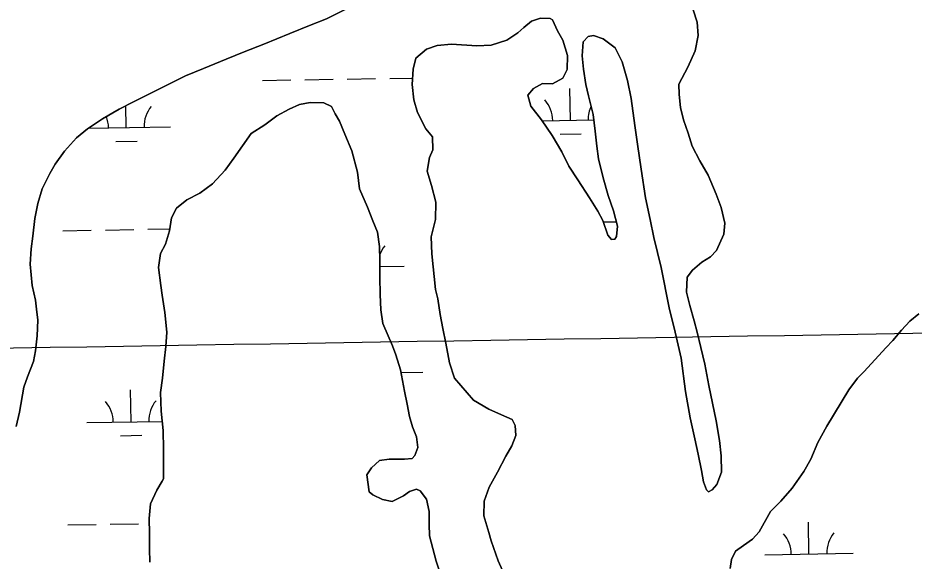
# Model space of a CAD drawing. Extents: x 3855477 to 3893699, y 299188 to 325115.
# Drawn here: x 3873391 to 3874404, y 319749 to 320363 of the extents above; entities that cross this region are included whole.
import ezdxf

# ---------------------------------------------------------------- set-up
doc = ezdxf.new("R2010")
doc.units = 0
for name, color, linetype in [('V-GRID-MAJR', 7, 'Continuous'), ('V-TOPO-SHOR', 7, 'Continuous'), ('V-WETL-SWMP', 7, 'Continuous')]:
    doc.layers.add(name, color=color, linetype=linetype)

msp = doc.modelspace()

# ---------------------------------------------------------------- linework, layer by layer
at = {"layer": 'V-GRID-MAJR'}
msp.add_spline([(3859493.4, 319767), (3864801.7, 319851.5), (3870110.1, 319936.8), (3875418.4, 320022.9), (3880726.7, 320109.8), (3886035, 320197.4), (3891343.3, 320285.8)], degree=3, dxfattribs=at)
at = {"layer": 'V-TOPO-SHOR'}
for points in [[(3873799.1, 320392), (3873739.9, 320361.8), (3873720.9, 320354.4), (3873698.4, 320345.4), (3873669.2, 320333.1), (3873647.1, 320324.4), (3873626.5, 320316.2), (3873601.2, 320305.5), (3873580.7, 320297.3), (3873562.6, 320288.3), (3873541.6, 320277.7), (3873521.9, 320267.9), (3873505.7, 320259.7), (3873486.8, 320248.7), (3873469.9, 320237.4), (3873457.7, 320227.3), (3873444, 320212.4), (3873433.5, 320197.6), (3873427.3, 320186.8), (3873418.8, 320169.6), (3873413.9, 320153.2), (3873410.5, 320136.1), (3873408.4, 320116.2), (3873406.2, 320101.9), (3873405.3, 320084.4), (3873407.6, 320060.2), (3873411.4, 320043.9), (3873412.3, 320033.6), (3873413.7, 320021.3), (3873413.1, 320003.4), (3873411.4, 319986.7), (3873408.8, 319974.4), (3873402.2, 319957.2), (3873398, 319945.6), (3873393.3, 319917), (3873389.5, 319901)], [(3874036, 320274.7), (3874033.1, 320287.6), (3874030.2, 320304.9), (3874028.9, 320320), (3874029.8, 320335.7), (3874035.6, 320341.8), (3874041.6, 320342.9), (3874052.4, 320339.3), (3874066.1, 320329.2), (3874073.9, 320313.1), (3874080.1, 320292.1), (3874084.2, 320271.6), (3874088.4, 320241.3), (3874091.4, 320220.3), (3874095.5, 320191.7), (3874100.3, 320159.3), (3874105.5, 320135), (3874109.6, 320114.6), (3874118.2, 320080.6), (3874126.9, 320035.3), (3874133.8, 320007.8), (3874140.6, 319978.2), (3874145.5, 319940.4), (3874150.8, 319910.7), (3874156, 319887), (3874160, 319869.7), (3874163.5, 319851.4), (3874165.8, 319838.5), (3874169.2, 319829.3), (3874171.4, 319827.2), (3874175.7, 319829.4), (3874181, 319835.4), (3874186.2, 319849.5), (3874186, 319867.9), (3874184.1, 319885.2), (3874180, 319907.3), (3874171.9, 319947.2), (3874167.2, 319971.5), (3874162.7, 319990.4), (3874158.6, 320007.6), (3874155.2, 320020.5), (3874150.6, 320037.8), (3874146.7, 320052.9), (3874147.5, 320069.7), (3874153.3, 320077.8), (3874164, 320086.6), (3874173.7, 320092.7), (3874180.6, 320099.8), (3874189, 320118.4), (3874189.9, 320130.8), (3874185.9, 320148.6), (3874180.3, 320163.7), (3874171.3, 320185.2), (3874161.9, 320201.3), (3874153, 320217.9), (3874148.5, 320232.4), (3874143.4, 320247.5), (3874140, 320261.5), (3874138.2, 320276.1), (3874138, 320288), (3874148, 320307.1), (3874156.4, 320325.6), (3874160, 320342.9), (3874158.7, 320358), (3874154.2, 320372)], [(3873942.3, 319730.5), (3873934, 319749.3), (3873926.1, 319771.9), (3873923.3, 319781), (3873917.6, 319799.9), (3873917.9, 319816.7), (3873923.6, 319832.4), (3873933.1, 319849.3), (3873942.6, 319867.3), (3873949.5, 319879.3), (3873953.7, 319890.7), (3873953, 319902), (3873949.6, 319909), (3873937.6, 319914.3), (3873923.5, 319920.6), (3873906.1, 319930.6), (3873884.6, 319955.7), (3873879, 319973), (3873874.9, 319995.1), (3873871.4, 320011.8), (3873868.5, 320027.4), (3873865.6, 320045.2), (3873863.2, 320056), (3873858.9, 320096), (3873858.1, 320115.4), (3873863.2, 320135), (3873863.5, 320154.4), (3873858.4, 320173.3), (3873853.8, 320189.5), (3873856.3, 320205.2), (3873860, 320213.9), (3873859.8, 320228.5), (3873852.1, 320237.6), (3873842.7, 320255.8), (3873838.7, 320270.4), (3873836.8, 320287.7), (3873837.7, 320305), (3873840.7, 320317.5), (3873853, 320327.4), (3873864.9, 320331.8), (3873881.1, 320333.1), (3873909.8, 320331.4), (3873926, 320332.1), (3873943.7, 320337.8), (3873956.1, 320346.1), (3873963, 320352.1), (3873971.6, 320359.3), (3873981.8, 320362.6), (3873992.6, 320362.3), (3873995.3, 320360.7), (3874000.9, 320348.3), (3874007, 320337.6), (3874012.1, 320320.3), (3874011.8, 320304.7), (3874007.1, 320294.9), (3873995.3, 320288.2), (3873983.9, 320288.6), (3873973.7, 320283), (3873967.3, 320275.4), (3873970.7, 320263), (3873982.8, 320247.5), (3873995, 320229.8), (3874006, 320211.6), (3874013.8, 320195.4), (3874023.8, 320179.9), (3874037, 320159.5), (3874046.4, 320144.5), (3874052, 320133.8), (3874057.6, 320117.1), (3874062, 320112.3), (3874065.8, 320112.9), (3874067.4, 320115.6), (3874068.8, 320127.5), (3874064.3, 320144.8), (3874058.1, 320162), (3874052.4, 320181.9), (3874047.2, 320203.5), (3874045.4, 320218), (3874043.6, 320234.8), (3874041.2, 320253.7), (3874036, 320274.7)], [(3873540.3, 319747.7), (3873540.1, 319762.8), (3873539.9, 319780.1), (3873539.6, 319796.9), (3873541, 319813.7), (3873548.4, 319828.9), (3873554.2, 319839.3), (3873555.8, 319842), (3873555.9, 319875.5), (3873555.6, 319896.6), (3873553.1, 319918.2), (3873552.3, 319939.3), (3873554.8, 319955.5), (3873556.7, 319975), (3873558.6, 319991.3), (3873559.5, 320007.5), (3873557.5, 320029.7), (3873554.5, 320049.6), (3873552.8, 320060.4), (3873550.3, 320080.9), (3873552.3, 320096.6), (3873558.1, 320107), (3873562.7, 320122.2), (3873564.7, 320136.8), (3873570.5, 320147.7), (3873582.3, 320157.1), (3873596.8, 320164.9), (3873611.2, 320175.3), (3873625.6, 320190.7), (3873635.2, 320204.3), (3873654.8, 320232.2), (3873670.3, 320242.1), (3873683.7, 320252), (3873697.7, 320259.8), (3873709.5, 320264.8), (3873721.4, 320267.1), (3873737.1, 320266.8), (3873745.8, 320262.6), (3873749.7, 320254.6), (3873754.6, 320246), (3873760.8, 320231.5), (3873768.6, 320212.6), (3873774.9, 320188.4), (3873777.3, 320169.5), (3873786.3, 320149.1), (3873792.4, 320133.5), (3873797.5, 320120.6), (3873799.9, 320104.4), (3873800.1, 320088.7), (3873800.3, 320069.8), (3873800.6, 320050.3), (3873801.4, 320033), (3873803.7, 320017.4), (3873814.4, 319992.1), (3873818.3, 319981.9), (3873823.4, 319965.2), (3873828, 319940.9), (3873831, 319926.3), (3873833.8, 319912.3), (3873837.3, 319900.5), (3873841.7, 319889.2), (3873843, 319877.3), (3873839.9, 319868.1), (3873836.7, 319864.8), (3873828, 319864.1), (3873810.7, 319863.9), (3873799.9, 319862.6), (3873790.8, 319854.4), (3873785.5, 319846.2), (3873788, 319827.3), (3873792.3, 319823.6), (3873803.2, 319818.3), (3873814.1, 319816.3), (3873827, 319822.5), (3873833.9, 319827.4), (3873841.5, 319830.2), (3873845.8, 319828.1), (3873853, 319819), (3873855.9, 319805), (3873856.1, 319790.4), (3873856.2, 319777.4), (3873863.7, 319748.9), (3873874.4, 319717.1)], [(3874409.3, 320028.4), (3874399.1, 320020.1), (3874389.5, 320009.7), (3874379.9, 319998.2), (3874371.9, 319990), (3874347.4, 319963.2), (3874340, 319955.5), (3874329.9, 319942.4), (3874305, 319901.5), (3874295, 319882.9), (3874287.1, 319863.9), (3874279.2, 319850.3), (3874266, 319831.2), (3874253.2, 319816.4), (3874241.4, 319804.9), (3874228.8, 319782), (3874221.3, 319773.8), (3874211.1, 319766.6), (3874202, 319760), (3874197.3, 319750.7), (3874195.8, 319740.4)]]:
    msp.add_lwpolyline(points, dxfattribs=at)
at = {"layer": 'V-WETL-SWMP'}
for p, q in [((3873667.5, 320292.2), (3873699.5, 320292.7)), ((3873715.5, 320292.9), (3873747.5, 320293.5)), ((3873763.5, 320293.7), (3873795.5, 320294.2)), ((3873811.5, 320294.5), (3873837.2, 320294.9)), ((3874015.6, 320247.1), (3874015, 320283.1)), ((3873513.7, 320238.9), (3873513.3, 320263.6)), ((3873983.5, 320246.6), (3874041.9, 320247.5)), ((3873471.1, 320238.2), (3873563.7, 320239.7)), ((3874003.8, 320231.5), (3874027.8, 320231.8)), ((3873502, 320223.3), (3873526, 320223.7)), ((3874052.5, 320132.2), (3874067.5, 320132.5)), ((3873442.2, 320122.3), (3873474.2, 320122.8)), ((3873490.2, 320123.1), (3873522.2, 320123.6)), ((3873538.2, 320123.9), (3873563, 320124.3)), ((3873800.2, 320081.7), (3873827.8, 320082.1)), ((3873824, 319962), (3873848.9, 319962.4)), ((3873519.2, 319906.3), (3873518.6, 319942.3)), ((3873469.2, 319905.5), (3873554.4, 319906.8)), ((3873507.4, 319890.6), (3873531.4, 319891)), ((3873447.6, 319789.7), (3873479.6, 319790.2)), ((3873495.6, 319790.4), (3873527.6, 319791)), ((3874285, 319756.9), (3874284.5, 319792.9)), ((3874235.1, 319756.1), (3874335, 319757.7))]:
    msp.add_line(p, q, dxfattribs=at)
for points in [[(3873389.5, 319901), (3873393.3, 319917), (3873398, 319945.6), (3873402.2, 319957.2), (3873408.8, 319974.4), (3873411.4, 319986.7), (3873413.1, 320003.4), (3873413.7, 320021.3), (3873412.3, 320033.6), (3873411.4, 320043.9), (3873407.6, 320060.2), (3873405.3, 320084.4), (3873406.2, 320101.9), (3873408.4, 320116.2), (3873410.5, 320136.1), (3873413.9, 320153.2), (3873418.8, 320169.6), (3873427.3, 320186.8), (3873433.5, 320197.6), (3873444, 320212.4), (3873457.7, 320227.3), (3873469.9, 320237.4), (3873486.8, 320248.7), (3873505.7, 320259.7), (3873521.9, 320267.9), (3873541.6, 320277.7), (3873562.6, 320288.3), (3873580.7, 320297.3), (3873601.2, 320305.5), (3873626.5, 320316.2), (3873647.1, 320324.4), (3873669.2, 320333.1), (3873698.4, 320345.4), (3873720.9, 320354.4), (3873739.9, 320361.8), (3873799.1, 320392)], [(3874154.2, 320372), (3874158.7, 320358), (3874160, 320342.9), (3874156.4, 320325.6), (3874148, 320307.1), (3874138, 320288), (3874138.2, 320276.1), (3874140, 320261.5), (3874143.4, 320247.5), (3874148.5, 320232.4), (3874153, 320217.9), (3874161.9, 320201.3), (3874171.3, 320185.2), (3874180.3, 320163.7), (3874185.9, 320148.6), (3874189.9, 320130.8), (3874189, 320118.4), (3874180.6, 320099.8), (3874173.7, 320092.7), (3874164, 320086.6), (3874153.3, 320077.8), (3874147.5, 320069.7), (3874146.7, 320052.9), (3874150.6, 320037.8), (3874155.2, 320020.5), (3874158.6, 320007.6), (3874162.7, 319990.4), (3874167.2, 319971.5), (3874171.9, 319947.2), (3874180, 319907.3), (3874184.1, 319885.2), (3874186, 319867.9), (3874186.2, 319849.5), (3874181, 319835.4), (3874175.7, 319829.4), (3874171.4, 319827.2), (3874169.2, 319829.3), (3874165.8, 319838.5), (3874163.5, 319851.4), (3874160, 319869.7), (3874156, 319887), (3874150.8, 319910.7), (3874145.5, 319940.4), (3874140.6, 319978.2), (3874133.8, 320007.8), (3874126.9, 320035.3), (3874118.2, 320080.6)], [(3874036, 320274.7), (3874041.2, 320253.7), (3874043.6, 320234.8), (3874045.4, 320218), (3874047.2, 320203.5), (3874052.4, 320181.9), (3874058.1, 320162), (3874064.3, 320144.8), (3874068.8, 320127.5), (3874067.4, 320115.6), (3874065.8, 320112.9), (3874062, 320112.3), (3874057.6, 320117.1), (3874052, 320133.8), (3874046.4, 320144.5), (3874037, 320159.5), (3874023.8, 320179.9), (3874013.8, 320195.4), (3874006, 320211.6), (3873995, 320229.8), (3873982.8, 320247.5), (3873970.7, 320263), (3873967.3, 320275.4), (3873973.7, 320283), (3873983.9, 320288.6), (3873995.3, 320288.2), (3874007.1, 320294.9), (3874011.8, 320304.7), (3874012.1, 320320.3), (3874007, 320337.6), (3874000.9, 320348.3), (3873995.3, 320360.7), (3873992.6, 320362.3), (3873981.8, 320362.6), (3873971.6, 320359.3), (3873963, 320352.1), (3873956.1, 320346.1), (3873943.7, 320337.8), (3873926, 320332.1), (3873909.8, 320331.4), (3873881.1, 320333.1), (3873864.9, 320331.8), (3873853, 320327.4), (3873840.7, 320317.5), (3873837.7, 320305), (3873836.8, 320287.7), (3873838.7, 320270.4), (3873842.7, 320255.8), (3873852.1, 320237.6), (3873859.8, 320228.5), (3873860, 320213.9), (3873856.3, 320205.2), (3873853.8, 320189.5), (3873858.4, 320173.3), (3873863.5, 320154.4), (3873863.2, 320135), (3873858.1, 320115.4), (3873858.9, 320096), (3873863.2, 320056), (3873865.6, 320045.2), (3873868.5, 320027.4), (3873871.4, 320011.8), (3873874.9, 319995.1), (3873879, 319973), (3873884.6, 319955.7), (3873906.1, 319930.6), (3873923.5, 319920.6), (3873937.6, 319914.3), (3873949.6, 319909), (3873953, 319902), (3873953.7, 319890.7), (3873949.5, 319879.3), (3873942.6, 319867.3), (3873933.1, 319849.3), (3873923.6, 319832.4), (3873917.9, 319816.7), (3873917.6, 319799.9), (3873923.3, 319781), (3873926.1, 319771.9), (3873934, 319749.3), (3873942.3, 319730.5)], [(3874118.2, 320080.6), (3874109.6, 320114.6), (3874105.5, 320135), (3874100.3, 320159.3), (3874095.5, 320191.7), (3874091.4, 320220.3), (3874088.4, 320241.3), (3874084.2, 320271.6), (3874080.1, 320292.1), (3874073.9, 320313.1), (3874066.1, 320329.2), (3874052.4, 320339.3), (3874041.6, 320342.9), (3874035.6, 320341.8), (3874029.8, 320335.7), (3874028.9, 320320), (3874030.2, 320304.9), (3874033.1, 320287.6), (3874036, 320274.7)], [(3873874.4, 319717.1), (3873863.7, 319748.9), (3873856.2, 319777.4), (3873856.1, 319790.4), (3873855.9, 319805), (3873853, 319819), (3873845.8, 319828.1), (3873841.5, 319830.2), (3873833.9, 319827.4), (3873827, 319822.5), (3873814.1, 319816.3), (3873803.2, 319818.3), (3873792.3, 319823.6), (3873788, 319827.3), (3873785.5, 319846.2), (3873790.8, 319854.4), (3873799.9, 319862.6), (3873810.7, 319863.9), (3873828, 319864.1), (3873836.7, 319864.8), (3873839.9, 319868.1), (3873843, 319877.3), (3873841.7, 319889.2), (3873837.3, 319900.5), (3873833.8, 319912.3), (3873831, 319926.3), (3873828, 319940.9), (3873823.4, 319965.2), (3873818.3, 319981.9), (3873814.4, 319992.1), (3873803.7, 320017.4), (3873801.4, 320033), (3873800.6, 320050.3), (3873800.3, 320069.8), (3873800.1, 320088.7), (3873799.9, 320104.4), (3873797.5, 320120.6), (3873792.4, 320133.5), (3873786.3, 320149.1), (3873777.3, 320169.5), (3873774.9, 320188.4), (3873768.6, 320212.6), (3873760.8, 320231.5), (3873754.6, 320246), (3873749.7, 320254.6), (3873745.8, 320262.6), (3873737.1, 320266.8), (3873721.4, 320267.1), (3873709.5, 320264.8), (3873697.7, 320259.8), (3873683.7, 320252), (3873670.3, 320242.1), (3873654.8, 320232.2), (3873635.2, 320204.3), (3873625.6, 320190.7), (3873611.2, 320175.3), (3873596.8, 320164.9), (3873582.3, 320157.1), (3873570.5, 320147.7), (3873564.7, 320136.8), (3873562.7, 320122.2), (3873558.1, 320107), (3873552.3, 320096.6), (3873550.3, 320080.9), (3873552.8, 320060.4), (3873554.5, 320049.6), (3873557.5, 320029.7), (3873559.5, 320007.5), (3873558.6, 319991.3), (3873556.7, 319975), (3873554.8, 319955.5), (3873552.3, 319939.3), (3873553.1, 319918.2), (3873555.6, 319896.6), (3873555.9, 319875.5), (3873555.8, 319842), (3873554.2, 319839.3), (3873548.4, 319828.9), (3873541, 319813.7), (3873539.6, 319796.9), (3873539.9, 319780.1), (3873540.1, 319762.8), (3873540.3, 319747.7)], [(3874195.8, 319740.4), (3874197.3, 319750.7), (3874202, 319760), (3874211.1, 319766.6), (3874221.3, 319773.8), (3874228.8, 319782), (3874241.4, 319804.9), (3874253.2, 319816.4), (3874266, 319831.2), (3874279.2, 319850.3), (3874287.1, 319863.9), (3874295, 319882.9), (3874305, 319901.5), (3874329.9, 319942.4), (3874340, 319955.5), (3874347.4, 319963.2), (3874371.9, 319990), (3874379.9, 319998.2), (3874389.5, 320009.7), (3874399.1, 320020.1), (3874409.3, 320028.4)]]:
    msp.add_lwpolyline(points, dxfattribs=at)
for centre, start, end in [((3873569, 320240.3), 140.1615, 181.7052), ((3873960.3, 320246.7), 0.1615, 41.7052), ((3874070.8, 320248.5), 155.2183, 181.7052), ((3873458.5, 320238.5), 0.1615, 21.4107), ((3873833, 320082.7), 140.1615, 159.5805), ((3873463.9, 319905.8), 0.1615, 41.7052), ((3873574.4, 319907.6), 140.1615, 181.7052), ((3874229.8, 319756.4), 0.1615, 41.7052), ((3874340.3, 319758.2), 140.1615, 181.7052)]:
    msp.add_arc(centre, 35.2, start, end, dxfattribs=at)

doc.saveas('drawing.dxf')
